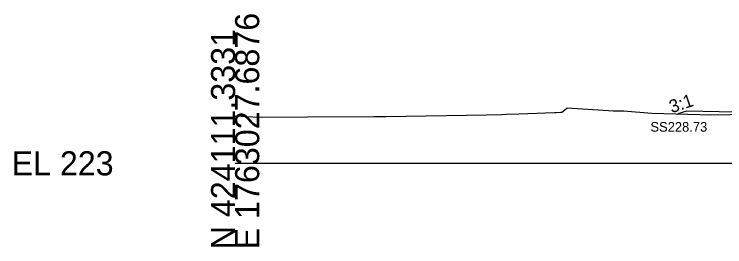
# Model space of a CAD drawing. Extents: x -26 to 3203, y -11010 to 4024.
# Drawn here: x 974.3 to 1056.9, y 3490.3 to 3517.3 of the extents above; entities that cross this region are included whole.
import ezdxf

# ---------------------------------------------------------------- set-up
doc = ezdxf.new("R2010")
doc.units = 0
for name, color, linetype in [('Default', 7, 'Continuous'), ('Exist Cross Section Cell', 7, 'Continuous'), ('Exist XS Ground Line', 7, 'Continuous'), ('Prop CMT Slope Grass', 7, 'Continuous'), ('Prop XS Side Slope Text', 7, 'Continuous'), ('Prop XS SS Elevation Text', 7, 'Continuous'), ('Scratch_Level_0', 7, 'Continuous')]:
    doc.layers.add(name, color=color, linetype=linetype)

msp = doc.modelspace()

# ---------------------------------------------------------------- linework, layer by layer
at = {"layer": 'Exist Cross Section Cell'}
msp.add_line((1000, 3500), (1100, 3500), dxfattribs=at)
at = {"layer": 'Exist XS Ground Line'}
msp.add_lwpolyline([(1000, 3505.505), (1002.062, 3505.401), (1003.031, 3505.378), (1008.397, 3505.404), (1016.137, 3505.435), (1017.533, 3505.441), (1029.243, 3505.633), (1030.968, 3505.677), (1031.536, 3505.694), (1033.004, 3505.751), (1037.126, 3505.912), (1037.319, 3505.916), (1037.894, 3505.93), (1038.003, 3505.959), (1038.134, 3506.065), (1038.292, 3506.177), (1038.616, 3506.435), (1044.007, 3506.09), (1045.158, 3506.106), (1048.474, 3505.815), (1055.455, 3505.628), (1063.945, 3505.806)], dxfattribs=at)
msp.add_lwpolyline([(1000, 3505.505), (1002.062, 3505.401), (1003.031, 3505.378), (1008.397, 3505.404), (1016.137, 3505.435), (1017.533, 3505.441), (1029.243, 3505.633), (1030.968, 3505.677), (1031.536, 3505.694), (1033.004, 3505.751), (1037.126, 3505.912), (1037.319, 3505.916), (1037.894, 3505.93), (1038.003, 3505.959), (1038.134, 3506.065), (1038.292, 3506.177), (1038.616, 3506.435), (1044.007, 3506.09), (1045.158, 3506.106), (1048.474, 3505.815), (1055.455, 3505.628), (1063.945, 3505.806)], dxfattribs=at)
msp.add_lwpolyline([(1000, 3505.505), (1002.062, 3505.401), (1003.031, 3505.378), (1008.397, 3505.404), (1016.137, 3505.435), (1017.533, 3505.441), (1029.243, 3505.633), (1030.968, 3505.677), (1031.536, 3505.694), (1033.004, 3505.751), (1037.126, 3505.912), (1037.319, 3505.916), (1037.894, 3505.93), (1038.003, 3505.959), (1038.134, 3506.065), (1038.292, 3506.177), (1038.616, 3506.435), (1044.007, 3506.09), (1045.158, 3506.106), (1048.474, 3505.815), (1055.455, 3505.628), (1063.945, 3505.806)], dxfattribs=at)
msp.add_lwpolyline([(1000, 3505.505), (1002.062, 3505.401), (1003.031, 3505.378), (1008.397, 3505.404), (1016.137, 3505.435), (1017.533, 3505.441), (1029.243, 3505.633), (1030.968, 3505.677), (1031.536, 3505.694), (1033.004, 3505.751), (1037.126, 3505.912), (1037.319, 3505.916), (1037.894, 3505.93), (1038.003, 3505.959), (1038.134, 3506.065), (1038.292, 3506.177), (1038.616, 3506.435), (1044.007, 3506.09), (1045.158, 3506.106), (1048.474, 3505.815), (1055.455, 3505.628), (1063.945, 3505.806)], dxfattribs=at)
msp.add_lwpolyline([(1000, 3505.505), (1002.062, 3505.401), (1003.031, 3505.378), (1008.397, 3505.404), (1016.137, 3505.435), (1017.533, 3505.441), (1029.243, 3505.633), (1030.968, 3505.677), (1031.536, 3505.694), (1033.004, 3505.751), (1037.126, 3505.912), (1037.319, 3505.916), (1037.894, 3505.93), (1038.003, 3505.959), (1038.134, 3506.065), (1038.292, 3506.177), (1038.616, 3506.435), (1044.007, 3506.09), (1045.158, 3506.106), (1048.474, 3505.815), (1055.455, 3505.628), (1063.945, 3505.806)], dxfattribs=at)
at = {"layer": 'Prop CMT Slope Grass'}
msp.add_lwpolyline([(1061.999, 3505.88), (1052.499, 3506.07), (1051.491, 3505.734)], dxfattribs=at)

# ---------------------------------------------------------------- texts
at = {"layer": 'Default'}
msp.add_text('-', height=0.0001, dxfattribs=at).set_placement((1000, 3500))
at = {"layer": 'Exist Cross Section Cell'}
for s, p in [('E 1763027.6876', (1002.8, 3490)), ('N 424111.3331', (1000, 3490))]:
    msp.add_text(s, height=2.8, rotation=90, dxfattribs=at).set_placement(p)
msp.add_text('EL 223', height=2.8, dxfattribs=at).set_placement((974, 3498.6))
at = {"layer": 'Prop XS Side Slope Text'}
msp.add_text('3:1', height=1.5, rotation=18.43493, dxfattribs=at).set_placement((1050.772, 3505.811))
at = {"layer": 'Prop XS SS Elevation Text'}
msp.add_text('SS228.73', height=1.125, dxfattribs=at).set_placement((1048.295, 3503.672))
at = {"layer": 'Scratch_Level_0'}
for s, p in [('Exterior Boundary', (1051.333, 3505.724)), ('LT_Slope_Fill', (1051.397, 3505.724)), ('LT_CSLP_Pnt', (1052.401, 3506.06))]:
    msp.add_text(s, height=0.02, dxfattribs=at).set_placement(p)

doc.saveas('drawing.dxf')
